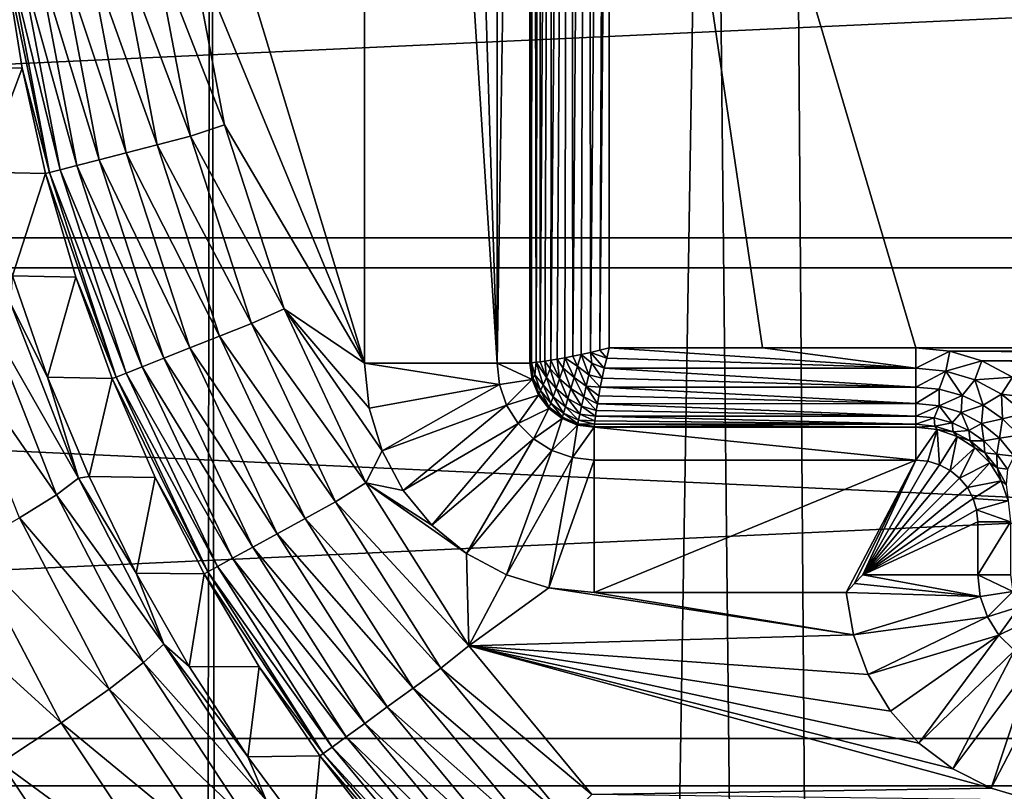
# Model space of a CAD drawing. Header units: metres. Extents: x -22 to 22, y 0 to 204.
# Tile 382 of 497: x -6.38 to -2.67, y 175.71 to 178.63. Entities that reach past the tile are written whole.
import ezdxf

# ---------------------------------------------------------------- set-up
doc = ezdxf.new("R2010")
doc.units = ezdxf.units.M
doc.layers.add('solid_002_SW0002', color=7, linetype='CONTINUOUS')
doc.layers.add('solid_002_SW0002_01', color=7, linetype='CONTINUOUS')

msp = doc.modelspace()

# ---------------------------------------------------------------- linework, layer by layer
at = {"layer": 'solid_002_SW0002'}
for points in [[(-4.830354, 185.222473, 241.49881), (-4.581362, 177.330002, 241.745636), (-5.081343, 185.123947, 241.25)], [(-4.830354, 185.222473, 241.49881), (-4.581362, 185.22905, 241.745636), (-4.581362, 177.330002, 241.745636)], [(-4.45738, 185.22905, 255.952621), (-4.45738, 177.330002, 255.952621), (-4.581362, 177.330002, 241.745636)], [(-4.45738, 185.22905, 255.952621), (-4.581362, 177.330002, 241.745636), (-4.581362, 185.22905, 241.745636)], [(-4.446597, 185.22905, 256.029755), (-4.45738, 177.330002, 255.952621), (-4.45738, 185.22905, 255.952621)], [(-4.45143, 177.330307, 256.009521), (-4.45738, 177.330002, 255.952621), (-4.446597, 185.22905, 256.029755)], [(-4.433088, 177.33284, 256.068298), (-4.45143, 177.330307, 256.009521), (-4.446597, 185.22905, 256.029755)], [(-4.433088, 177.33284, 256.068298), (-4.446597, 185.22905, 256.029755), (-4.416322, 185.22905, 256.101501)], [(-4.418592, 177.334839, 256.097565), (-4.433088, 177.33284, 256.068298), (-4.416322, 185.22905, 256.101501)], [(-4.418592, 177.334839, 256.097565), (-4.416322, 185.22905, 256.101501), (-4.368596, 185.22905, 256.163055)], [(-4.400437, 177.337448, 256.125854), (-4.418592, 177.334839, 256.097565), (-4.368596, 185.22905, 256.163055)], [(-4.378832, 177.340866, 256.152405), (-4.400437, 177.337448, 256.125854), (-4.368596, 185.22905, 256.163055)], [(-4.378832, 177.340866, 256.152405), (-4.368596, 185.22905, 256.163055), (-4.306635, 185.22905, 256.210236)], [(-4.353803, 177.345093, 256.176758), (-4.378832, 177.340866, 256.152405), (-4.306635, 185.22905, 256.210236)], [(-4.325498, 177.350067, 256.198486), (-4.353803, 177.345093, 256.176758), (-4.306635, 185.22905, 256.210236)], [(-4.294635, 177.355881, 256.216766), (-4.325498, 177.350067, 256.198486), (-4.306635, 185.22905, 256.210236)], [(-4.294635, 177.355881, 256.216766), (-4.306635, 185.22905, 256.210236), (-4.234615, 185.22905, 256.239899)], [(-4.263758, 177.362213, 256.230499), (-4.294635, 177.355881, 256.216766), (-4.234615, 185.22905, 256.239899)], [(-4.22801, 177.370148, 256.241577), (-4.263758, 177.362213, 256.230499), (-4.234615, 185.22905, 256.239899)], [(-4.22801, 177.370148, 256.241577), (-4.234615, 185.22905, 256.239899), (-4.157391, 185.22905, 256.25)], [(-4.192963, 177.378571, 256.247894), (-4.22801, 177.370148, 256.241577), (-4.157391, 185.22905, 256.25)], [(-4.192963, 177.378571, 256.247894), (-4.157391, 185.22905, 256.25), (-4.157391, 181.308334, 256.25)], [(-5.081343, 185.123947, 241.25), (-5.081343, 177.330002, 241.25), (-5.78942, 179.660004, 241.25)], [(-4.581362, 177.330002, 241.745636), (-5.081343, 177.330002, 241.25), (-5.081343, 185.123947, 241.25)], [(-6.943197, 182.705444, 261.967773), (-6.086168, 81.221771, 275.260223), (-5.763353, 81.189575, 275.24115)], [(-5.664724, 182.692719, 261.871124), (-6.943197, 182.705444, 261.967773), (-5.763353, 81.189575, 275.24115)], [(-6.943197, 182.705444, 261.967773), (-6.404739, 81.274803, 275.277527), (-6.086168, 81.221771, 275.260223)], [(-5.664724, 182.692719, 261.871124), (-5.763353, 81.189575, 275.24115), (-5.436296, 81.178215, 275.220306)], [(-3.77746, 182.678665, 261.764374), (-5.664724, 182.692719, 261.871124), (-5.436296, 81.178215, 275.220306)], [(-3.77746, 182.678665, 261.764374), (-5.436296, 81.178215, 275.220306), (-2.719687, 81.176041, 275.085602)], [(-3.472393, 182.67691, 261.751129), (-3.77746, 182.678665, 261.764374), (-2.719687, 81.176041, 275.085602)], [(-1.887785, 182.670227, 261.700287), (-3.472393, 182.67691, 261.751129), (-2.719687, 81.176041, 275.085602)], [(-1.887785, 182.670227, 261.700287), (-2.719687, 81.176041, 275.085602), (0, 81.175316, 275.040649)], [(-4.192963, 177.378571, 256.247894), (-4.157391, 181.308334, 256.25), (-4.157391, 177.387604, 256.25)], [(-3.578688, 177.387604, 256.25), (-4.157391, 177.387604, 256.25), (-4.157391, 181.308334, 256.25)], [(-3, 177.387604, 256.25), (-3.578688, 177.387604, 256.25), (-4.157391, 181.308334, 256.25)], [(3, 177.387604, 256.25), (-3, 177.387604, 256.25), (-4.157391, 181.308334, 256.25)], [(3.578688, 177.387604, 256.25), (3, 177.387604, 256.25), (-4.157391, 181.308334, 256.25)], [(4.157391, 177.387604, 256.25), (3.578688, 177.387604, 256.25), (-4.157391, 181.308334, 256.25)], [(4.157391, 181.308334, 256.25), (4.157391, 177.387604, 256.25), (-4.157391, 181.308334, 256.25)], [(20.910084, 179.721817, 0.72), (-20.910084, 179.721817, 0.72), (-20.64257, 177.802536, 0.72)], [(21.333294, 177.689209), (-21.333294, 177.689209), (-21.608246, 179.66391)], [(21.608246, 179.66391), (21.333294, 177.689209), (-21.608246, 179.66391)], [(-5.081343, 177.330002, 241.25), (-5.744425, 178.938019, 241.25), (-5.78942, 179.660004, 241.25)], [(-5.877769, 178.917465, 241.263153), (-5.744425, 178.938019, 241.25), (-5.609721, 178.229935, 241.25)], [(-5.081343, 177.330002, 241.25), (-5.609721, 178.229935, 241.25), (-5.744425, 178.938019, 241.25)], [(-6.126039, 178.886108, 241.365585), (-6.006858, 178.901154, 241.30217), (-5.864384, 178.154282, 241.30217)], [(-6.006858, 178.901154, 241.30217), (-5.877769, 178.917465, 241.263153), (-5.738357, 178.186646, 241.263153)], [(-5.864384, 178.154282, 241.30217), (-6.006858, 178.901154, 241.30217), (-5.738357, 178.186646, 241.263153)], [(-5.738357, 178.186646, 241.263153), (-5.877769, 178.917465, 241.263153), (-5.609721, 178.229935, 241.25)], [(-6.382117, 178.853745, 241.674301), (-6.31727, 178.861938, 241.555222), (-6.167433, 178.076477, 241.555222)], [(-6.31727, 178.861938, 241.555222), (-6.230825, 178.872864, 241.451004), (-6.083039, 178.098145, 241.451004)], [(-6.167433, 178.076477, 241.555222), (-6.31727, 178.861938, 241.555222), (-6.083039, 178.098145, 241.451004)], [(-6.230825, 178.872864, 241.451004), (-6.126039, 178.886108, 241.365585), (-5.980738, 178.124405, 241.365585)], [(-6.083039, 178.098145, 241.451004), (-6.230825, 178.872864, 241.451004), (-5.980738, 178.124405, 241.365585)], [(-5.980738, 178.124405, 241.365585), (-6.126039, 178.886108, 241.365585), (-5.864384, 178.154282, 241.30217)], [(-6.606599, 178.447952, 254.973923), (-6.438144, 178.84668, 241.93779), (-6.37437, 178.444031, 241.93779)], [(-6.270584, 178.049988, 241.803772), (-6.438144, 178.84668, 241.93779), (-6.422926, 178.848602, 241.803772)], [(-6.270584, 178.049988, 241.803772), (-6.37437, 178.444031, 241.93779), (-6.438144, 178.84668, 241.93779)], [(-6.422926, 178.848602, 241.803772), (-6.382117, 178.853745, 241.674301), (-6.230742, 178.060211, 241.674301)], [(-6.270584, 178.049988, 241.803772), (-6.422926, 178.848602, 241.803772), (-6.230742, 178.060211, 241.674301)], [(-6.230742, 178.060211, 241.674301), (-6.382117, 178.853745, 241.674301), (-6.167433, 178.076477, 241.555222)], [(-6.520662, 178.050934, 254.939514), (-6.606599, 178.447952, 254.973923), (-6.37437, 178.444031, 241.93779)], [(-6.520662, 178.050934, 254.939514), (-6.37437, 178.444031, 241.93779), (-6.28544, 178.046173, 241.93779)], [(-6.270584, 178.049988, 241.803772), (-6.28544, 178.046173, 241.93779), (-6.37437, 178.444031, 241.93779)], [(-5.738357, 178.186646, 241.263153), (-5.609721, 178.229935, 241.25), (-5.385032, 177.534775, 241.25)], [(-5.081343, 177.330002, 241.25), (-5.385032, 177.534775, 241.25), (-5.609721, 178.229935, 241.25)], [(-5.980738, 178.124405, 241.365585), (-5.864384, 178.154282, 241.30217), (-5.629425, 177.431152, 241.30217)], [(-5.864384, 178.154282, 241.30217), (-5.738357, 178.186646, 241.263153), (-5.508447, 177.47905, 241.263153)], [(-5.629425, 177.431152, 241.30217), (-5.864384, 178.154282, 241.30217), (-5.508447, 177.47905, 241.263153)], [(-5.508447, 177.47905, 241.263153), (-5.738357, 178.186646, 241.263153), (-5.385032, 177.534775, 241.25)], [(-6.083039, 178.098145, 241.451004), (-5.980738, 178.124405, 241.365585), (-5.741117, 177.386932, 241.365585)], [(-5.741117, 177.386932, 241.365585), (-5.980738, 178.124405, 241.365585), (-5.629425, 177.431152, 241.30217)], [(-6.167433, 178.076477, 241.555222), (-6.083039, 178.098145, 241.451004), (-5.83932, 177.348053, 241.451004)], [(-5.83932, 177.348053, 241.451004), (-6.083039, 178.098145, 241.451004), (-5.741117, 177.386932, 241.365585)], [(-6.410884, 177.659821, 254.90538), (-6.520662, 178.050934, 254.939514), (-6.28544, 178.046173, 241.93779)], [(-6.410884, 177.659821, 254.90538), (-6.28544, 178.046173, 241.93779), (-6.171704, 177.654694, 241.93779)], [(-6.01935, 177.276764, 241.803772), (-6.28544, 178.046173, 241.93779), (-6.270584, 178.049988, 241.803772)], [(-6.01935, 177.276764, 241.803772), (-6.171704, 177.654694, 241.93779), (-6.28544, 178.046173, 241.93779)], [(-6.270584, 178.049988, 241.803772), (-6.230742, 178.060211, 241.674301), (-5.981105, 177.291916, 241.674301)], [(-6.01935, 177.276764, 241.803772), (-6.270584, 178.049988, 241.803772), (-5.981105, 177.291916, 241.674301)], [(-6.230742, 178.060211, 241.674301), (-6.167433, 178.076477, 241.555222), (-5.920332, 177.315979, 241.555222)], [(-5.981105, 177.291916, 241.674301), (-6.230742, 178.060211, 241.674301), (-5.920332, 177.315979, 241.555222)], [(-5.920332, 177.315979, 241.555222), (-6.167433, 178.076477, 241.555222), (-5.83932, 177.348053, 241.451004)], [(20.64257, 177.802536, 0.72), (-20.64257, 177.802536, 0.72), (-20.197836, 175.91188, 0.72)], [(20.874525, 175.732819), (-20.874525, 175.732819), (-21.333294, 177.689209)], [(21.333294, 177.689209), (20.874525, 175.732819), (-21.333294, 177.689209)], [(-6.417046, 177.552399, 255.329208), (-6.410884, 177.659821, 254.90538), (-6.277683, 177.276093, 254.871872)], [(-6.277683, 177.276093, 254.871872), (-6.410884, 177.659821, 254.90538), (-6.171704, 177.654694, 241.93779)], [(-6.277683, 177.276093, 254.871872), (-6.171704, 177.654694, 241.93779), (-6.033611, 177.271118, 241.93779)], [(-6.01935, 177.276764, 241.803772), (-6.033611, 177.271118, 241.93779), (-6.171704, 177.654694, 241.93779)], [(-6.417046, 177.552399, 255.329208), (-6.16138, 176.895203, 255.272125), (-6.506366, 177.497726, 255.754288)], [(-6.417046, 177.552399, 255.329208), (-6.277683, 177.276093, 254.871872), (-6.16138, 176.895203, 255.272125)], [(-5.508447, 177.47905, 241.263153), (-5.385032, 177.534775, 241.25), (-5.076428, 176.877014, 241.25)], [(-5.015457, 176.998901, 241.25), (-5.076428, 176.877014, 241.25), (-5.385032, 177.534775, 241.25)], [(-5.064294, 177.159607, 241.25), (-5.015457, 176.998901, 241.25), (-5.385032, 177.534775, 241.25)], [(-5.081343, 177.330002, 241.25), (-5.064294, 177.159607, 241.25), (-5.385032, 177.534775, 241.25)], [(-6.506366, 177.497726, 255.754288), (-6.244882, 176.832352, 255.69725), (-6.653922, 177.425247, 256.160034)], [(-6.16138, 176.895203, 255.272125), (-6.244882, 176.832352, 255.69725), (-6.506366, 177.497726, 255.754288)], [(-5.629425, 177.431152, 241.30217), (-5.508447, 177.47905, 241.263153), (-5.191666, 176.805862, 241.263153)], [(-5.191666, 176.805862, 241.263153), (-5.508447, 177.47905, 241.263153), (-5.076428, 176.877014, 241.25)], [(-6.244882, 176.832352, 255.69725), (-6.384427, 176.745682, 256.103058), (-6.653922, 177.425247, 256.160034)], [(-5.741117, 177.386932, 241.365585), (-5.629425, 177.431152, 241.30217), (-5.305686, 176.743179, 241.30217)], [(-5.305686, 176.743179, 241.30217), (-5.629425, 177.431152, 241.30217), (-5.191666, 176.805862, 241.263153)], [(-5.83932, 177.348053, 241.451004), (-5.741117, 177.386932, 241.365585), (-5.410956, 176.685303, 241.365585)], [(-5.410956, 176.685303, 241.365585), (-5.741117, 177.386932, 241.365585), (-5.305686, 176.743179, 241.30217)], [(-4.167295, 177.348618, 256.247467), (-4.22801, 177.370148, 256.241577), (-4.192963, 177.378571, 256.247894)], [(-4.167295, 177.348618, 256.247467), (-4.192963, 177.378571, 256.247894), (-4.157391, 177.387604, 256.25)], [(-4.167295, 177.348618, 256.247467), (-4.157391, 177.387604, 256.25), (-3, 177.310684, 256.23996)], [(-3, 177.310684, 256.23996), (-4.157391, 177.387604, 256.25), (-3.578688, 177.387604, 256.25)], [(-3, 177.310684, 256.23996), (-3.578688, 177.387604, 256.25), (-3, 177.387604, 256.25)], [(2.872485, 177.375244, 256.25), (-2.872484, 177.375244, 256.25), (-3, 177.387604, 256.25)], [(-3, 177.310684, 256.23996), (-3, 177.387604, 256.25), (-2.872484, 177.375244, 256.25)], [(3, 177.387604, 256.25), (2.872485, 177.375244, 256.25), (-3, 177.387604, 256.25)], [(-2.886714, 177.29953, 256.23996), (-3, 177.310684, 256.23996), (-2.872484, 177.375244, 256.25)], [(-2.886714, 177.29953, 256.23996), (-2.872484, 177.375244, 256.25), (-2.750645, 177.338272, 256.25)], [(2.750646, 177.338272, 256.25), (-2.750645, 177.338272, 256.25), (-2.872484, 177.375244, 256.25)], [(2.872485, 177.375244, 256.25), (2.750646, 177.338272, 256.25), (-2.872484, 177.375244, 256.25)], [(-5.920332, 177.315979, 241.555222), (-5.83932, 177.348053, 241.451004), (-5.50351, 176.634415, 241.451004)], [(-5.50351, 176.634415, 241.451004), (-5.83932, 177.348053, 241.451004), (-5.410956, 176.685303, 241.365585)], [(-4.433088, 177.33284, 256.068298), (-4.418592, 177.334839, 256.097565), (-4.395057, 177.27533, 256.119812)], [(-4.395057, 177.27533, 256.119812), (-4.418592, 177.334839, 256.097565), (-4.400437, 177.337448, 256.125854)], [(-4.380833, 177.30777, 256.146973), (-4.400437, 177.337448, 256.125854), (-4.378832, 177.340866, 256.152405)], [(-4.395057, 177.27533, 256.119812), (-4.400437, 177.337448, 256.125854), (-4.380833, 177.30777, 256.146973)], [(-4.380833, 177.30777, 256.146973), (-4.378832, 177.340866, 256.152405), (-4.345451, 177.270706, 256.169159)], [(-4.345451, 177.270706, 256.169159), (-4.378832, 177.340866, 256.152405), (-4.353803, 177.345093, 256.176758)], [(-4.331052, 177.310501, 256.191101), (-4.353803, 177.345093, 256.176758), (-4.325498, 177.350067, 256.198486)], [(-4.345451, 177.270706, 256.169159), (-4.353803, 177.345093, 256.176758), (-4.331052, 177.310501, 256.191101)], [(-4.331052, 177.310501, 256.191101), (-4.325498, 177.350067, 256.198486), (-4.290733, 177.275345, 256.204559)], [(-4.277694, 177.318649, 256.221405), (-4.325498, 177.350067, 256.198486), (-4.294635, 177.355881, 256.216766)], [(-4.290733, 177.275345, 256.204559), (-4.325498, 177.350067, 256.198486), (-4.277694, 177.318649, 256.221405)], [(-4.277694, 177.318649, 256.221405), (-4.294635, 177.355881, 256.216766), (-4.263758, 177.362213, 256.230499)], [(-4.277694, 177.318649, 256.221405), (-4.263758, 177.362213, 256.230499), (-4.234423, 177.285507, 256.226593)], [(-4.22294, 177.330032, 256.239563), (-4.263758, 177.362213, 256.230499), (-4.22801, 177.370148, 256.241577)], [(-4.234423, 177.285507, 256.226593), (-4.263758, 177.362213, 256.230499), (-4.22294, 177.330032, 256.239563)], [(-4.176407, 177.310303, 256.239868), (-4.22801, 177.370148, 256.241577), (-4.167295, 177.348618, 256.247467)], [(-4.22294, 177.330032, 256.239563), (-4.22801, 177.370148, 256.241577), (-4.176407, 177.310303, 256.239868)], [(-4.176407, 177.310303, 256.239868), (-4.167295, 177.348618, 256.247467), (-3, 177.310684, 256.23996)], [(-2.777781, 177.266479, 256.23996), (-2.886714, 177.29953, 256.23996), (-2.750645, 177.338272, 256.25)], [(-2.777781, 177.266479, 256.23996), (-2.750645, 177.338272, 256.25), (-2.635, 177.276947, 256.25)], [(2.635001, 177.276947, 256.25), (-2.635, 177.276947, 256.25), (-2.750645, 177.338272, 256.25)], [(2.750646, 177.338272, 256.25), (2.635001, 177.276947, 256.25), (-2.750645, 177.338272, 256.25)], [(-5.981105, 177.291916, 241.674301), (-5.920332, 177.315979, 241.555222), (-5.579865, 176.592438, 241.555222)], [(-5.579865, 176.592438, 241.555222), (-5.920332, 177.315979, 241.555222), (-5.50351, 176.634415, 241.451004)], [(-4.572177, 177.248474, 241.745636), (-5.064294, 177.159607, 241.25), (-5.081343, 177.330002, 241.25)], [(-4.572177, 177.248474, 241.745636), (-5.081343, 177.330002, 241.25), (-4.581362, 177.330002, 241.745636)], [(-4.449173, 177.267456, 255.952621), (-4.572177, 177.248474, 241.745636), (-4.581362, 177.330002, 241.745636)], [(-4.45738, 177.330002, 255.952621), (-4.449173, 177.267456, 255.952621), (-4.581362, 177.330002, 241.745636)], [(-4.446423, 177.272095, 255.997223), (-4.45738, 177.330002, 255.952621), (-4.45143, 177.330307, 256.009521)], [(-4.446423, 177.272095, 255.997223), (-4.449173, 177.267456, 255.952621), (-4.45738, 177.330002, 255.952621)], [(-4.439004, 177.285416, 256.039764), (-4.45143, 177.330307, 256.009521), (-4.433088, 177.33284, 256.068298)], [(-4.446423, 177.272095, 255.997223), (-4.45143, 177.330307, 256.009521), (-4.439004, 177.285416, 256.039764)], [(-4.439004, 177.285416, 256.039764), (-4.433088, 177.33284, 256.068298), (-4.407255, 177.247559, 256.085022)], [(-4.433088, 177.33284, 256.068298), (-4.395057, 177.27533, 256.119812), (-4.407255, 177.247559, 256.085022)], [(-4.395057, 177.27533, 256.119812), (-4.380833, 177.30777, 256.146973), (-4.358693, 177.234024, 256.13855)], [(-4.380833, 177.30777, 256.146973), (-4.345451, 177.270706, 256.169159), (-4.358693, 177.234024, 256.13855)], [(-4.345451, 177.270706, 256.169159), (-4.331052, 177.310501, 256.191101), (-4.302896, 177.234039, 256.179443)], [(-4.331052, 177.310501, 256.191101), (-4.290733, 177.275345, 256.204559), (-4.302896, 177.234039, 256.179443)], [(-4.290733, 177.275345, 256.204559), (-4.277694, 177.318649, 256.221405), (-4.244855, 177.242523, 256.206146)], [(-4.277694, 177.318649, 256.221405), (-4.234423, 177.285507, 256.226593), (-4.244855, 177.242523, 256.206146)], [(-4.234423, 177.285507, 256.226593), (-4.22294, 177.330032, 256.239563), (-4.184485, 177.2733, 256.227356)], [(-4.22294, 177.330032, 256.239563), (-4.176407, 177.310303, 256.239868), (-4.184485, 177.2733, 256.227356)], [(-4.184485, 177.2733, 256.227356), (-4.176407, 177.310303, 256.239868), (-3, 177.238571, 256.210358)], [(-4.176407, 177.310303, 256.239868), (-3, 177.310684, 256.23996), (-3, 177.238571, 256.210358)], [(-3, 177.238571, 256.210358), (-3, 177.310684, 256.23996), (-2.886714, 177.29953, 256.23996)], [(-2.911688, 177.230835, 256.210358), (-3, 177.238571, 256.210358), (-2.886714, 177.29953, 256.23996)], [(-2.826059, 177.207901, 256.210358), (-2.911688, 177.230835, 256.210358), (-2.886714, 177.29953, 256.23996)], [(-2.826059, 177.207901, 256.210358), (-2.886714, 177.29953, 256.23996), (-2.777781, 177.266479, 256.23996)], [(-6.121556, 176.901154, 254.839294), (-6.277683, 177.276093, 254.871872), (-6.033611, 177.271118, 241.93779)], [(-6.16138, 176.895203, 255.272125), (-6.277683, 177.276093, 254.871872), (-6.121556, 176.901154, 254.839294)], [(-6.121556, 176.901154, 254.839294), (-6.033611, 177.271118, 241.93779), (-5.871706, 176.896988, 241.93779)], [(-5.673188, 176.541138, 241.803772), (-6.033611, 177.271118, 241.93779), (-6.01935, 177.276764, 241.803772)], [(-5.673188, 176.541138, 241.803772), (-5.871706, 176.896988, 241.93779), (-6.033611, 177.271118, 241.93779)], [(-6.01935, 177.276764, 241.803772), (-5.981105, 177.291916, 241.674301), (-5.637143, 176.560959, 241.674301)], [(-5.673188, 176.541138, 241.803772), (-6.01935, 177.276764, 241.803772), (-5.637143, 176.560959, 241.674301)], [(-5.637143, 176.560959, 241.674301), (-5.981105, 177.291916, 241.674301), (-5.579865, 176.592438, 241.555222)], [(-4.449173, 177.267456, 255.952621), (-4.545081, 177.171036, 241.745636), (-4.572177, 177.248474, 241.745636)], [(-4.449173, 177.267456, 255.952621), (-4.42495, 177.208878, 255.952621), (-4.545081, 177.171036, 241.745636)], [(-4.446423, 177.272095, 255.997223), (-4.422749, 177.21344, 255.998993), (-4.449173, 177.267456, 255.952621)], [(-4.422749, 177.21344, 255.998993), (-4.42495, 177.208878, 255.952621), (-4.449173, 177.267456, 255.952621)], [(-4.446423, 177.272095, 255.997223), (-4.439004, 177.285416, 256.039764), (-4.416757, 177.226456, 256.044037)], [(-4.446423, 177.272095, 255.997223), (-4.416757, 177.226456, 256.044037), (-4.422749, 177.21344, 255.998993)], [(-4.439004, 177.285416, 256.039764), (-4.407255, 177.247559, 256.085022), (-4.416757, 177.226456, 256.044037)], [(-4.407255, 177.247559, 256.085022), (-4.395057, 177.27533, 256.119812), (-4.370044, 177.202606, 256.09967)], [(-4.395057, 177.27533, 256.119812), (-4.358693, 177.234024, 256.13855), (-4.370044, 177.202606, 256.09967)], [(-4.358693, 177.234024, 256.13855), (-4.345451, 177.270706, 256.169159), (-4.313857, 177.196457, 256.145996)], [(-4.345451, 177.270706, 256.169159), (-4.302896, 177.234039, 256.179443), (-4.313857, 177.196457, 256.145996)], [(-4.302896, 177.234039, 256.179443), (-4.290733, 177.275345, 256.204559), (-4.254186, 177.202469, 256.178223)], [(-4.290733, 177.275345, 256.204559), (-4.244855, 177.242523, 256.206146), (-4.254186, 177.202469, 256.178223)], [(-4.244855, 177.242523, 256.206146), (-4.234423, 177.285507, 256.226593), (-4.191493, 177.238235, 256.210175)], [(-4.234423, 177.285507, 256.226593), (-4.184485, 177.2733, 256.227356), (-4.191493, 177.238235, 256.210175)], [(-4.191493, 177.238235, 256.210175), (-4.184485, 177.2733, 256.227356), (-3, 177.238571, 256.210358)], [(-2.745716, 177.170441, 256.210358), (-2.826059, 177.207901, 256.210358), (-2.777781, 177.266479, 256.23996)], [(-2.677388, 177.21283, 256.23996), (-2.777781, 177.266479, 256.23996), (-2.635, 177.276947, 256.25)], [(-2.745716, 177.170441, 256.210358), (-2.777781, 177.266479, 256.23996), (-2.677388, 177.21283, 256.23996)], [(-2.677388, 177.21283, 256.23996), (-2.635, 177.276947, 256.25), (-2.53507, 177.194931, 256.25)], [(-4.572177, 177.248474, 241.745636), (-5.015457, 176.998901, 241.25), (-5.064294, 177.159607, 241.25)], [(-4.545081, 177.171036, 241.745636), (-5.015457, 176.998901, 241.25), (-4.572177, 177.248474, 241.745636)], [(-4.422749, 177.21344, 255.998993), (-4.416757, 177.226456, 256.044037), (-4.384373, 177.163788, 256.003967)], [(-4.416757, 177.226456, 256.044037), (-4.407255, 177.247559, 256.085022), (-4.378839, 177.178635, 256.054016)], [(-4.416757, 177.226456, 256.044037), (-4.378839, 177.178635, 256.054016), (-4.384373, 177.163788, 256.003967)], [(-4.407255, 177.247559, 256.085022), (-4.370044, 177.202606, 256.09967), (-4.378839, 177.178635, 256.054016)], [(-4.370044, 177.202606, 256.09967), (-4.358693, 177.234024, 256.13855), (-4.323112, 177.164566, 256.104767)], [(-4.358693, 177.234024, 256.13855), (-4.313857, 177.196457, 256.145996), (-4.323112, 177.164566, 256.104767)], [(-4.313857, 177.196457, 256.145996), (-4.302896, 177.234039, 256.179443), (-4.262248, 177.166794, 256.143036)], [(-4.302896, 177.234039, 256.179443), (-4.254186, 177.202469, 256.178223), (-4.262248, 177.166794, 256.143036)], [(-4.254186, 177.202469, 256.178223), (-4.244855, 177.242523, 256.206146), (-4.202518, 177.17627, 256.162933)], [(-4.244855, 177.242523, 256.206146), (-4.191493, 177.238235, 256.210175), (-4.197466, 177.205704, 256.188568)], [(-4.244855, 177.242523, 256.206146), (-4.197466, 177.205704, 256.188568), (-4.202518, 177.17627, 256.162933)], [(-4.197466, 177.205704, 256.188568), (-4.191493, 177.238235, 256.210175), (-3, 177.176514, 256.163177)], [(-4.191493, 177.238235, 256.210175), (-3, 177.238571, 256.210358), (-3, 177.176514, 256.163177)], [(-3, 177.176514, 256.163177), (-3, 177.238571, 256.210358), (-2.911688, 177.230835, 256.210358)], [(-2.912889, 177.167938, 256.163177), (-3, 177.176514, 256.163177), (-2.911688, 177.230835, 256.210358)], [(-2.912889, 177.167938, 256.163177), (-2.911688, 177.230835, 256.210358), (-2.826059, 177.207901, 256.210358)], [(-4.42495, 177.208878, 255.952621), (-4.501433, 177.101578, 241.745636), (-4.545081, 177.171036, 241.745636)], [(-4.42495, 177.208878, 255.952621), (-4.386368, 177.158585, 255.952621), (-4.501433, 177.101578, 241.745636)], [(-4.422749, 177.21344, 255.998993), (-4.386368, 177.158585, 255.952621), (-4.42495, 177.208878, 255.952621)], [(-4.422749, 177.21344, 255.998993), (-4.384373, 177.163788, 256.003967), (-4.386368, 177.158585, 255.952621)], [(-4.378839, 177.178635, 256.054016), (-4.370044, 177.202606, 256.09967), (-4.330153, 177.14035, 256.057159)], [(-4.370044, 177.202606, 256.09967), (-4.323112, 177.164566, 256.104767), (-4.330153, 177.14035, 256.057159)], [(-4.323112, 177.164566, 256.104767), (-4.313857, 177.196457, 256.145996), (-4.268801, 177.137039, 256.101349)], [(-4.313857, 177.196457, 256.145996), (-4.262248, 177.166794, 256.143036), (-4.268801, 177.137039, 256.101349)], [(-4.262248, 177.166794, 256.143036), (-4.254186, 177.202469, 256.178223), (-4.206634, 177.150436, 256.133728)], [(-4.254186, 177.202469, 256.178223), (-4.202518, 177.17627, 256.162933), (-4.206634, 177.150436, 256.133728)], [(-4.202518, 177.17627, 256.162933), (-4.197466, 177.205704, 256.188568), (-3, 177.176514, 256.163177)], [(-2.829126, 177.142532, 256.163177), (-2.912889, 177.167938, 256.163177), (-2.826059, 177.207901, 256.210358)], [(-2.829126, 177.142532, 256.163177), (-2.826059, 177.207901, 256.210358), (-2.745716, 177.170441, 256.210358)], [(-2.673099, 177.119583, 256.210358), (-2.745716, 177.170441, 256.210358), (-2.677388, 177.21283, 256.23996)], [(-2.589393, 177.14061, 256.23996), (-2.677388, 177.21283, 256.23996), (-2.53507, 177.194931, 256.25)], [(-2.673099, 177.119583, 256.210358), (-2.677388, 177.21283, 256.23996), (-2.589393, 177.14061, 256.23996)], [(-4.545081, 177.171036, 241.745636), (-4.935103, 176.848404, 241.25), (-5.015457, 176.998901, 241.25)], [(-4.501433, 177.101578, 241.745636), (-4.935103, 176.848404, 241.25), (-4.545081, 177.171036, 241.745636)], [(-4.386368, 177.158585, 255.952621), (-4.443423, 177.043564, 241.745636), (-4.501433, 177.101578, 241.745636)], [(-4.386368, 177.158585, 255.952621), (-4.336064, 177.120026, 255.952606), (-4.443423, 177.043564, 241.745636)], [(-4.384373, 177.163788, 256.003967), (-4.336064, 177.120026, 255.952606), (-4.386368, 177.158585, 255.952621)], [(-4.384373, 177.163788, 256.003967), (-4.378839, 177.178635, 256.054016), (-4.334526, 177.125305, 256.005493)], [(-4.384373, 177.163788, 256.003967), (-4.334526, 177.125305, 256.005493), (-4.336064, 177.120026, 255.952606)], [(-4.378839, 177.178635, 256.054016), (-4.330153, 177.14035, 256.057159), (-4.334526, 177.125305, 256.005493)], [(-4.330153, 177.14035, 256.057159), (-4.323112, 177.164566, 256.104767), (-4.273607, 177.114639, 256.054443)], [(-4.323112, 177.164566, 256.104767), (-4.268801, 177.137039, 256.101349), (-4.273607, 177.114639, 256.054443)], [(-4.268801, 177.137039, 256.101349), (-4.262248, 177.166794, 256.143036), (-4.209827, 177.128632, 256.10144)], [(-4.262248, 177.166794, 256.143036), (-4.206634, 177.150436, 256.133728), (-4.209827, 177.128632, 256.10144)], [(-4.209827, 177.128632, 256.10144), (-4.206634, 177.150436, 256.133728), (-3, 177.128723, 256.101563)], [(-4.206634, 177.150436, 256.133728), (-4.202518, 177.17627, 256.162933), (-3, 177.128723, 256.101563)], [(-4.202518, 177.17627, 256.162933), (-3, 177.176514, 256.163177), (-3, 177.128723, 256.101563)], [(-3, 177.128723, 256.101563), (-3, 177.176514, 256.163177), (-2.912889, 177.167938, 256.163177)], [(-2.930763, 177.122665, 256.101563), (-3, 177.128723, 256.101563), (-2.912889, 177.167938, 256.163177)], [(-2.863631, 177.104675, 256.101563), (-2.930763, 177.122665, 256.101563), (-2.912889, 177.167938, 256.163177)], [(-2.863631, 177.104675, 256.101563), (-2.912889, 177.167938, 256.163177), (-2.829126, 177.142532, 256.163177)], [(-2.751929, 177.101257, 256.163177), (-2.829126, 177.142532, 256.163177), (-2.745716, 177.170441, 256.210358)], [(-2.751929, 177.101257, 256.163177), (-2.745716, 177.170441, 256.210358), (-2.673099, 177.119583, 256.210358)], [(-4.336064, 177.120026, 255.952606), (-4.373959, 176.999924, 241.745636), (-4.443423, 177.043564, 241.745636)], [(-4.336064, 177.120026, 255.952606), (-4.277481, 177.09581, 255.952606), (-4.373959, 176.999924, 241.745636)], [(-4.334526, 177.125305, 256.005493), (-4.277481, 177.09581, 255.952606), (-4.336064, 177.120026, 255.952606)], [(-4.334526, 177.125305, 256.005493), (-4.330153, 177.14035, 256.057159), (-4.276502, 177.100754, 256.004089)], [(-4.334526, 177.125305, 256.005493), (-4.276502, 177.100754, 256.004089), (-4.277481, 177.09581, 255.952606)], [(-4.330153, 177.14035, 256.057159), (-4.273607, 177.114639, 256.054443), (-4.276502, 177.100754, 256.004089)], [(-4.276502, 177.100754, 256.004089), (-4.273607, 177.114639, 256.054443), (-4.213939, 177.098404, 256.029724)], [(-4.273607, 177.114639, 256.054443), (-4.268801, 177.137039, 256.101349), (-4.212246, 177.111176, 256.066559)], [(-4.273607, 177.114639, 256.054443), (-4.212246, 177.111176, 256.066559), (-4.213939, 177.098404, 256.029724)], [(-4.268801, 177.137039, 256.101349), (-4.209827, 177.128632, 256.10144), (-4.212246, 177.111176, 256.066559)], [(-4.213939, 177.098404, 256.029724), (-4.212246, 177.111176, 256.066559), (-3, 177.098404, 256.029755)], [(-4.212246, 177.111176, 256.066559), (-4.209827, 177.128632, 256.10144), (-3, 177.098404, 256.029755)], [(-4.209827, 177.128632, 256.10144), (-3, 177.128723, 256.101563), (-3, 177.098404, 256.029755)], [(-3, 177.098404, 256.029755), (-3, 177.128723, 256.101563), (-2.930763, 177.122665, 256.101563)], [(-2.928128, 177.091324, 256.029755), (-3, 177.098404, 256.029755), (-2.930763, 177.122665, 256.101563)], [(-2.928128, 177.091324, 256.029755), (-2.930763, 177.122665, 256.101563), (-2.863631, 177.104675, 256.101563)], [(-2.800641, 177.075302, 256.101563), (-2.863631, 177.104675, 256.101563), (-2.829126, 177.142532, 256.163177)], [(-2.800641, 177.075302, 256.101563), (-2.829126, 177.142532, 256.163177), (-2.751929, 177.101257, 256.163177)], [(-2.684266, 177.045731, 256.163177), (-2.751929, 177.101257, 256.163177), (-2.673099, 177.119583, 256.210358)], [(-2.684266, 177.045731, 256.163177), (-2.673099, 177.119583, 256.210358), (-2.610414, 177.0569, 256.210358)], [(-2.610414, 177.0569, 256.210358), (-2.673099, 177.119583, 256.210358), (-2.589393, 177.14061, 256.23996)], [(-4.501433, 177.101578, 241.745636), (-4.827458, 176.717545, 241.25), (-4.935103, 176.848404, 241.25)], [(-4.443423, 177.043564, 241.745636), (-4.827458, 176.717545, 241.25), (-4.501433, 177.101578, 241.745636)], [(-4.277481, 177.09581, 255.952606), (-4.296523, 176.972824, 241.745636), (-4.373959, 176.999924, 241.745636)], [(-4.277481, 177.09581, 255.952606), (-4.215, 177.087616, 255.952621), (-4.296523, 176.972824, 241.745636)], [(-4.296523, 176.972824, 241.745636), (-4.215, 177.087616, 255.952621), (-4.215, 176.963638, 241.745636)], [(-4.276502, 177.100754, 256.004089), (-4.215, 177.087616, 255.952621), (-4.277481, 177.09581, 255.952606)], [(-4.276502, 177.100754, 256.004089), (-4.214857, 177.0905, 255.991531), (-4.215, 177.087616, 255.952621)], [(-4.276502, 177.100754, 256.004089), (-4.213939, 177.098404, 256.029724), (-4.214857, 177.0905, 255.991531)], [(-4.214857, 177.0905, 255.991531), (-3, 177.087616, 255.952621), (-4.215, 177.087616, 255.952621)], [(-4.215, 177.087616, 255.952621), (-3, 177.087616, 255.952621), (-3, 176.963638, 241.745636)], [(-4.215, 177.087616, 255.952621), (-3, 176.963638, 241.745636), (-4.215, 176.963638, 241.745636)], [(-4.214857, 177.0905, 255.991531), (-4.213939, 177.098404, 256.029724), (-3, 177.087616, 255.952621)], [(-4.213939, 177.098404, 256.029724), (-3, 177.098404, 256.029755), (-3, 177.087616, 255.952621)], [(-2.928128, 177.091324, 256.029755), (-3, 177.087616, 255.952621), (-3, 177.098404, 256.029755)], [(-2.928128, 177.091324, 256.029755), (-2.920422, 177.078659, 255.952621), (-3, 177.087616, 255.952621)], [(-3, 176.963638, 241.745636), (-3, 177.087616, 255.952621), (-2.920422, 177.078659, 255.952621)], [(-2.955005, 176.959259, 241.741287), (-3, 176.963638, 241.745636), (-2.920422, 177.078659, 255.952621)], [(-2.911322, 176.945923, 241.728073), (-2.955005, 176.959259, 241.741287), (-2.920422, 177.078659, 255.952621)], [(-2.859018, 177.070358, 256.029755), (-2.928128, 177.091324, 256.029755), (-2.863631, 177.104675, 256.101563)], [(-2.859018, 177.070358, 256.029755), (-2.920422, 177.078659, 255.952621), (-2.928128, 177.091324, 256.029755)], [(-2.911322, 176.945923, 241.728073), (-2.920422, 177.078659, 255.952621), (-2.844834, 177.0522, 255.952621)], [(-2.859018, 177.070358, 256.029755), (-2.844834, 177.0522, 255.952621), (-2.920422, 177.078659, 255.952621)], [(-2.859018, 177.070358, 256.029755), (-2.863631, 177.104675, 256.101563), (-2.800641, 177.075302, 256.101563)], [(-2.795326, 177.036316, 256.029755), (-2.859018, 177.070358, 256.029755), (-2.800641, 177.075302, 256.101563)], [(-2.743709, 177.035431, 256.101563), (-2.800641, 177.075302, 256.101563), (-2.751929, 177.101257, 256.163177)], [(-2.795326, 177.036316, 256.029755), (-2.800641, 177.075302, 256.101563), (-2.743709, 177.035431, 256.101563)], [(-2.743709, 177.035431, 256.101563), (-2.751929, 177.101257, 256.163177), (-2.684266, 177.045731, 256.163177)], [(-4.443423, 177.043564, 241.745636), (-4.696599, 176.609894, 241.25), (-4.827458, 176.717545, 241.25)], [(-4.373959, 176.999924, 241.745636), (-4.696599, 176.609894, 241.25), (-4.443423, 177.043564, 241.745636)], [(-2.870781, 176.92424, 241.706573), (-2.911322, 176.945923, 241.728073), (-2.844834, 177.0522, 255.952621)], [(-2.870781, 176.92424, 241.706573), (-2.844834, 177.0522, 255.952621), (-2.777027, 177.009598, 255.952621)], [(-2.795326, 177.036316, 256.029755), (-2.844834, 177.0522, 255.952621), (-2.859018, 177.070358, 256.029755)], [(-2.795326, 177.036316, 256.029755), (-2.777027, 177.009598, 255.952621), (-2.844834, 177.0522, 255.952621)], [(-2.7395, 176.990494, 256.029755), (-2.777027, 177.009598, 255.952621), (-2.795326, 177.036316, 256.029755)], [(-2.7395, 176.990494, 256.029755), (-2.795326, 177.036316, 256.029755), (-2.743709, 177.035431, 256.101563)], [(-2.694565, 176.986298, 256.101563), (-2.743709, 177.035431, 256.101563), (-2.684266, 177.045731, 256.163177)], [(-2.694565, 176.986298, 256.101563), (-2.684266, 177.045731, 256.163177), (-2.628736, 176.978073, 256.163177)], [(-2.628736, 176.978073, 256.163177), (-2.684266, 177.045731, 256.163177), (-2.610414, 177.0569, 256.210358)], [(-5.015457, 176.998901, 241.25), (-4.935103, 176.848404, 241.25), (-5.076428, 176.877014, 241.25)], [(-4.373959, 176.999924, 241.745636), (-4.546102, 176.529541, 241.25), (-4.696599, 176.609894, 241.25)], [(-4.296523, 176.972824, 241.745636), (-4.546102, 176.529541, 241.25), (-4.373959, 176.999924, 241.745636)], [(-2.835214, 176.894791, 241.677383), (-2.870781, 176.92424, 241.706573), (-2.777027, 177.009598, 255.952621)], [(-2.835214, 176.894791, 241.677383), (-2.777027, 177.009598, 255.952621), (-2.720401, 176.952972, 255.952621)], [(-2.7395, 176.990494, 256.029755), (-2.720401, 176.952972, 255.952621), (-2.777027, 177.009598, 255.952621)], [(-2.7395, 176.990494, 256.029755), (-2.743709, 177.035431, 256.101563), (-2.694565, 176.986298, 256.101563)], [(-4.296523, 176.972824, 241.745636), (-4.385392, 176.480713, 241.25), (-4.546102, 176.529541, 241.25)], [(-4.296523, 176.972824, 241.745636), (-4.215, 176.963638, 241.745636), (-4.385392, 176.480713, 241.25)], [(-4.215, 176.963638, 241.745636), (-4.215, 176.463654, 241.25), (-4.385392, 176.480713, 241.25)], [(-3, 176.963638, 241.745636), (-3.263799, 176.463654, 241.25), (-4.215, 176.463654, 241.25)], [(-4.215, 176.963638, 241.745636), (-3, 176.963638, 241.745636), (-4.215, 176.463654, 241.25)], [(-3.232037, 176.497314, 241.283371), (-3.263799, 176.463654, 241.25), (-3, 176.963638, 241.745636)], [(-3.2, 176.529999, 241.315765), (-3.232037, 176.497314, 241.283371), (-3, 176.963638, 241.745636)], [(-3.2, 176.529999, 241.315765), (-3, 176.963638, 241.745636), (-2.955005, 176.959259, 241.741287)], [(-2.693684, 176.934677, 256.029755), (-2.720401, 176.952972, 255.952621), (-2.7395, 176.990494, 256.029755)], [(-2.693684, 176.934677, 256.029755), (-2.7395, 176.990494, 256.029755), (-2.694565, 176.986298, 256.101563)], [(-2.6547, 176.929352, 256.101563), (-2.694565, 176.986298, 256.101563), (-2.628736, 176.978073, 256.163177)], [(-2.693684, 176.934677, 256.029755), (-2.694565, 176.986298, 256.101563), (-2.6547, 176.929352, 256.101563)], [(-3.2, 176.529999, 241.315765), (-2.955005, 176.959259, 241.741287), (-2.911322, 176.945923, 241.728073)], [(-3.2, 176.529999, 241.315765), (-2.911322, 176.945923, 241.728073), (-2.870781, 176.92424, 241.706573)], [(-2.805764, 176.859222, 241.706573), (-2.835214, 176.894791, 241.677383), (-2.720401, 176.952972, 255.952621)], [(-2.805764, 176.859222, 241.706573), (-2.720401, 176.952972, 255.952621), (-2.677795, 176.885162, 255.952621)], [(-2.693684, 176.934677, 256.029755), (-2.677795, 176.885162, 255.952621), (-2.720401, 176.952972, 255.952621)], [(-2.65964, 176.870987, 256.029755), (-2.677795, 176.885162, 255.952621), (-2.693684, 176.934677, 256.029755)], [(-2.65964, 176.870987, 256.029755), (-2.693684, 176.934677, 256.029755), (-2.6547, 176.929352, 256.101563)], [(-6.16138, 176.895203, 255.272125), (-5.838718, 176.268326, 255.217575), (-6.244882, 176.832352, 255.69725)], [(-6.16138, 176.895203, 255.272125), (-6.121556, 176.901154, 254.839294), (-5.943062, 176.536346, 254.807404)], [(-6.16138, 176.895203, 255.272125), (-5.943062, 176.536346, 254.807404), (-5.838718, 176.268326, 255.217575)], [(-5.943062, 176.536346, 254.807404), (-6.121556, 176.901154, 254.839294), (-5.871706, 176.896988, 241.93779)], [(-5.943062, 176.536346, 254.807404), (-5.871706, 176.896988, 241.93779), (-5.686629, 176.533752, 241.93779)], [(-5.673188, 176.541138, 241.803772), (-5.686629, 176.533752, 241.93779), (-5.871706, 176.896988, 241.93779)], [(-3.2, 176.529999, 241.315765), (-2.870781, 176.92424, 241.706573), (-2.835214, 176.894791, 241.677383)], [(-3.2, 176.529999, 241.315765), (-2.835214, 176.894791, 241.677383), (-2.805764, 176.859222, 241.706573)], [(-5.191666, 176.805862, 241.263153), (-5.076428, 176.877014, 241.25), (-4.687309, 176.261978, 241.25)], [(-4.696599, 176.609894, 241.25), (-4.687309, 176.261978, 241.25), (-5.076428, 176.877014, 241.25)], [(-4.827458, 176.717545, 241.25), (-4.696599, 176.609894, 241.25), (-5.076428, 176.877014, 241.25)], [(-4.935103, 176.848404, 241.25), (-4.827458, 176.717545, 241.25), (-5.076428, 176.877014, 241.25)], [(-3.2, 176.529999, 241.315765), (-2.805764, 176.859222, 241.706573), (-2.784075, 176.81868, 241.728073)], [(-2.784075, 176.81868, 241.728073), (-2.805764, 176.859222, 241.706573), (-2.677795, 176.885162, 255.952621)], [(-2.784075, 176.81868, 241.728073), (-2.677795, 176.885162, 255.952621), (-2.651346, 176.809586, 255.952621)], [(-2.65964, 176.870987, 256.029755), (-2.651346, 176.809586, 255.952621), (-2.677795, 176.885162, 255.952621)], [(-6.244882, 176.832352, 255.69725), (-5.915795, 176.198135, 255.642761), (-6.384427, 176.745682, 256.103058)], [(-5.838718, 176.268326, 255.217575), (-5.915795, 176.198135, 255.642761), (-6.244882, 176.832352, 255.69725)], [(-3.2, 176.529999, 241.315765), (-2.784075, 176.81868, 241.728073), (-2.770744, 176.774994, 241.741287)], [(-2.770744, 176.774994, 241.741287), (-2.784075, 176.81868, 241.728073), (-2.651346, 176.809586, 255.952621)], [(-5.305686, 176.743179, 241.30217), (-5.191666, 176.805862, 241.263153), (-4.793009, 176.177673, 241.263153)], [(-4.793009, 176.177673, 241.263153), (-5.191666, 176.805862, 241.263153), (-4.687309, 176.261978, 241.25)], [(-2.770744, 176.774994, 241.741287), (-2.651346, 176.809586, 255.952621), (-2.64238, 176.729996, 255.952621)], [(-6.384427, 176.745682, 256.103058), (-6.046095, 176.098358, 256.048615), (-6.577042, 176.637054, 256.480865)], [(-5.915795, 176.198135, 255.642761), (-6.046095, 176.098358, 256.048615), (-6.384427, 176.745682, 256.103058)], [(-5.410956, 176.685303, 241.365585), (-5.305686, 176.743179, 241.30217), (-4.898274, 176.101196, 241.30217)], [(-4.898274, 176.101196, 241.30217), (-5.305686, 176.743179, 241.30217), (-4.793009, 176.177673, 241.263153)], [(-3.2, 176.529999, 241.315765), (-2.770744, 176.774994, 241.741287), (-2.766362, 176.729996, 241.745636)], [(-2.770744, 176.774994, 241.741287), (-2.64238, 176.729996, 255.952621), (-2.766362, 176.729996, 241.745636)], [(-3.2, 176.529999, 241.315765), (-2.766362, 176.729996, 241.745636), (-2.766362, 176.529999, 241.745636)], [(-2.64238, 176.729996, 255.952621), (-2.64238, 176.529999, 255.952621), (-2.766362, 176.529999, 241.745636)], [(-2.64238, 176.729996, 255.952621), (-2.766362, 176.529999, 241.745636), (-2.766362, 176.729996, 241.745636)], [(-5.50351, 176.634415, 241.451004), (-5.410956, 176.685303, 241.365585), (-4.995461, 176.030579, 241.365585)], [(-4.995461, 176.030579, 241.365585), (-5.410956, 176.685303, 241.365585), (-4.898274, 176.101196, 241.30217)], [(-6.577042, 176.637054, 256.480865), (-6.226845, 175.97113, 256.426514), (-6.818626, 176.508774, 256.822693)], [(-6.046095, 176.098358, 256.048615), (-6.226845, 175.97113, 256.426514), (-6.577042, 176.637054, 256.480865)], [(-5.579865, 176.592438, 241.555222), (-5.50351, 176.634415, 241.451004), (-5.080908, 175.968506, 241.451004)], [(-5.080908, 175.968506, 241.451004), (-5.50351, 176.634415, 241.451004), (-4.995461, 176.030579, 241.365585)], [(-5.637143, 176.560959, 241.674301), (-5.579865, 176.592438, 241.555222), (-5.151399, 175.917282, 241.555222)], [(-5.151399, 175.917282, 241.555222), (-5.579865, 176.592438, 241.555222), (-5.080908, 175.968506, 241.451004)], [(-4.696599, 176.609894, 241.25), (-4.546102, 176.529541, 241.25), (-4.687309, 176.261978, 241.25)], [(-5.673188, 176.541138, 241.803772), (-5.637143, 176.560959, 241.674301), (-5.204278, 175.878876, 241.674301)], [(-5.204278, 175.878876, 241.674301), (-5.637143, 176.560959, 241.674301), (-5.151399, 175.917282, 241.555222)], [(-5.742886, 176.183044, 254.776459), (-5.943062, 176.536346, 254.807404), (-5.686629, 176.533752, 241.93779)], [(-5.838718, 176.268326, 255.217575), (-5.943062, 176.536346, 254.807404), (-5.742886, 176.183044, 254.776459)], [(-5.742886, 176.183044, 254.776459), (-5.686629, 176.533752, 241.93779), (-5.479109, 176.182846, 241.93779)], [(-5.237556, 175.854691, 241.803772), (-5.686629, 176.533752, 241.93779), (-5.673188, 176.541138, 241.803772)], [(-5.237556, 175.854691, 241.803772), (-5.479109, 176.182846, 241.93779), (-5.686629, 176.533752, 241.93779)], [(-5.237556, 175.854691, 241.803772), (-5.673188, 176.541138, 241.803772), (-5.204278, 175.878876, 241.674301)], [(-4.546102, 176.529541, 241.25), (-4.385392, 176.480713, 241.25), (-4.687309, 176.261978, 241.25)], [(-3.2, 176.529999, 241.315765), (-2.757177, 176.448471, 241.745636), (-3.232037, 176.497314, 241.283371)], [(-3.2, 176.529999, 241.315765), (-2.766362, 176.529999, 241.745636), (-2.757177, 176.448471, 241.745636)], [(-2.634173, 176.467468, 255.952621), (-2.757177, 176.448471, 241.745636), (-2.766362, 176.529999, 241.745636)], [(-2.64238, 176.529999, 255.952621), (-2.634173, 176.467468, 255.952621), (-2.766362, 176.529999, 241.745636)], [(-6.226845, 175.97113, 256.426514), (-6.454195, 175.819153, 256.768372), (-6.818626, 176.508774, 256.822693)], [(-3.236042, 176.303268, 241.25), (-4.687309, 176.261978, 241.25), (-4.385392, 176.480713, 241.25)], [(-3.236042, 176.303268, 241.25), (-4.385392, 176.480713, 241.25), (-4.215, 176.463654, 241.25)], [(-3.232037, 176.497314, 241.283371), (-2.757177, 176.448471, 241.745636), (-3.263799, 176.463654, 241.25)], [(-3.236042, 176.303268, 241.25), (-4.215, 176.463654, 241.25), (-3.263799, 176.463654, 241.25)], [(-2.757177, 176.448471, 241.745636), (-3.236042, 176.303268, 241.25), (-3.263799, 176.463654, 241.25)], [(-2.730081, 176.371048, 241.745636), (-3.236042, 176.303268, 241.25), (-2.757177, 176.448471, 241.745636)], [(-2.634173, 176.467468, 255.952621), (-2.730081, 176.371048, 241.745636), (-2.757177, 176.448471, 241.745636)], [(-2.634173, 176.467468, 255.952621), (-2.60995, 176.40889, 255.952621), (-2.730081, 176.371048, 241.745636)], [(-2.60995, 176.40889, 255.952621), (-2.686434, 176.301575, 241.745636), (-2.730081, 176.371048, 241.745636)], [(-2.60995, 176.40889, 255.952621), (-2.571368, 176.358597, 255.952621), (-2.686434, 176.301575, 241.745636)], [(-2.730081, 176.371048, 241.745636), (-3.180109, 176.153412, 241.25), (-3.236042, 176.303268, 241.25)], [(-2.686434, 176.301575, 241.745636), (-3.180109, 176.153412, 241.25), (-2.730081, 176.371048, 241.745636)], [(-2.571368, 176.358597, 255.952621), (-2.628423, 176.243561, 241.745636), (-2.686434, 176.301575, 241.745636)], [(-3.236042, 176.303268, 241.25), (-3.180109, 176.153412, 241.25), (-4.687309, 176.261978, 241.25)], [(-2.686434, 176.301575, 241.745636), (-3.096257, 176.014511, 241.25), (-3.180109, 176.153412, 241.25)], [(-2.686434, 176.301575, 241.745636), (-2.988573, 175.894501, 241.25), (-3.096257, 176.014511, 241.25)], [(-2.628423, 176.243561, 241.745636), (-2.988573, 175.894501, 241.25), (-2.686434, 176.301575, 241.745636)], [(-5.838718, 176.268326, 255.217575), (-5.452574, 175.67865, 255.166168), (-5.915795, 176.198135, 255.642761)], [(-5.838718, 176.268326, 255.217575), (-5.742886, 176.183044, 254.776459), (-5.521812, 175.84259, 254.74678)], [(-5.838718, 176.268326, 255.217575), (-5.521812, 175.84259, 254.74678), (-5.452574, 175.67865, 255.166168)], [(-4.793009, 176.177673, 241.263153), (-4.687309, 176.261978, 241.25), (-4.223386, 175.700531, 241.25)], [(-2.715771, 175.723358, 241.25), (-4.223386, 175.700531, 241.25), (-4.687309, 176.261978, 241.25)], [(-2.860671, 175.796326, 241.25), (-2.715771, 175.723358, 241.25), (-4.687309, 176.261978, 241.25)], [(-2.988573, 175.894501, 241.25), (-2.860671, 175.796326, 241.25), (-4.687309, 176.261978, 241.25)], [(-3.096257, 176.014511, 241.25), (-2.988573, 175.894501, 241.25), (-4.687309, 176.261978, 241.25)], [(-3.180109, 176.153412, 241.25), (-3.096257, 176.014511, 241.25), (-4.687309, 176.261978, 241.25)], [(-2.628423, 176.243561, 241.745636), (-2.860671, 175.796326, 241.25), (-2.988573, 175.894501, 241.25)], [(-2.558959, 176.199921, 241.745636), (-2.860671, 175.796326, 241.25), (-2.628423, 176.243561, 241.745636)], [(-5.915795, 176.198135, 255.642761), (-5.522742, 175.601944, 255.591431), (-6.046095, 176.098358, 256.048615)], [(-5.452574, 175.67865, 255.166168), (-5.522742, 175.601944, 255.591431), (-5.915795, 176.198135, 255.642761)], [(-5.521812, 175.84259, 254.74678), (-5.742886, 176.183044, 254.776459), (-5.479109, 176.182846, 241.93779)], [(-5.521812, 175.84259, 254.74678), (-5.479109, 176.182846, 241.93779), (-5.249965, 175.845673, 241.93779)], [(-5.237556, 175.854691, 241.803772), (-5.249965, 175.845673, 241.93779), (-5.479109, 176.182846, 241.93779)], [(-2.558959, 176.199921, 241.745636), (-2.715771, 175.723358, 241.25), (-2.860671, 175.796326, 241.25)], [(-2.481523, 176.172821, 241.745636), (-2.715771, 175.723358, 241.25), (-2.558959, 176.199921, 241.745636)], [(-4.898274, 176.101196, 241.30217), (-4.793009, 176.177673, 241.263153), (-4.318764, 175.604416, 241.263153)], [(-4.318764, 175.604416, 241.263153), (-4.793009, 176.177673, 241.263153), (-4.223386, 175.700531, 241.25)], [(-2.481523, 176.172821, 241.745636), (-2.56206, 175.679047, 241.25), (-2.715771, 175.723358, 241.25)], [(-6.046095, 176.098358, 256.048615), (-5.642716, 175.490219, 255.99736), (-6.226845, 175.97113, 256.426514)], [(-5.522742, 175.601944, 255.591431), (-5.642716, 175.490219, 255.99736), (-6.046095, 176.098358, 256.048615)], [(-4.995461, 176.030579, 241.365585), (-4.898274, 176.101196, 241.30217), (-4.413614, 175.515335, 241.30217)], [(-4.413614, 175.515335, 241.30217), (-4.898274, 176.101196, 241.30217), (-4.318764, 175.604416, 241.263153)], [(-5.080908, 175.968506, 241.451004), (-4.995461, 176.030579, 241.365585), (-4.501184, 175.433105, 241.365585)], [(-4.501184, 175.433105, 241.365585), (-4.995461, 176.030579, 241.365585), (-4.413614, 175.515335, 241.30217)], [(-6.226845, 175.97113, 256.426514), (-5.809942, 175.34584, 256.375305), (-6.454195, 175.819153, 256.768372)], [(-5.642716, 175.490219, 255.99736), (-5.809942, 175.34584, 256.375305), (-6.226845, 175.97113, 256.426514)], [(-5.151399, 175.917282, 241.555222), (-5.080908, 175.968506, 241.451004), (-4.578176, 175.360809, 241.451004)], [(-4.578176, 175.360809, 241.451004), (-5.080908, 175.968506, 241.451004), (-4.501184, 175.433105, 241.365585)], [(20.197836, 175.91188, 0.72), (-20.197836, 175.91188, 0.72), (-19.582014, 174.07486, 0.72)], [(-5.204278, 175.878876, 241.674301), (-5.151399, 175.917282, 241.555222), (-4.641693, 175.301163, 241.555222)], [(-4.641693, 175.301163, 241.555222), (-5.151399, 175.917282, 241.555222), (-4.578176, 175.360809, 241.451004)], [(-4.719325, 175.228256, 241.803772), (-5.249965, 175.845673, 241.93779), (-5.237556, 175.854691, 241.803772)], [(-5.237556, 175.854691, 241.803772), (-5.204278, 175.878876, 241.674301), (-4.68934, 175.256424, 241.674301)], [(-4.719325, 175.228256, 241.803772), (-5.237556, 175.854691, 241.803772), (-4.68934, 175.256424, 241.674301)], [(-4.68934, 175.256424, 241.674301), (-5.204278, 175.878876, 241.674301), (-4.641693, 175.301163, 241.555222)], [(-6.454195, 175.819153, 256.768372), (-6.020858, 175.17189, 256.717224), (-6.723303, 175.645676, 257.066925)], [(-5.809942, 175.34584, 256.375305), (-6.020858, 175.17189, 256.717224), (-6.454195, 175.819153, 256.768372)], [(-5.280659, 175.51622, 254.718216), (-5.521812, 175.84259, 254.74678), (-5.249965, 175.845673, 241.93779)], [(-5.452574, 175.67865, 255.166168), (-5.521812, 175.84259, 254.74678), (-5.280659, 175.51622, 254.718216)], [(-5.280659, 175.51622, 254.718216), (-5.249965, 175.845673, 241.93779), (-5.000102, 175.52356, 241.93779)], [(-4.719325, 175.228256, 241.803772), (-5.000102, 175.52356, 241.93779), (-5.249965, 175.845673, 241.93779)], [(20.239058, 173.833023), (-20.239056, 173.833023), (-20.874525, 175.732819)], [(20.874525, 175.732819), (20.239058, 173.833023), (-20.874525, 175.732819)], [(-2.715771, 175.723358, 241.25), (-2.56206, 175.679047, 241.25), (-4.223386, 175.700531, 241.25)]]:
    msp.add_3dface(points, dxfattribs=at)
at = {"layer": 'solid_002_SW0002_01'}
for points in [[(20.910084, 179.721817, 0.72), (-20.64257, 177.802536, 0.72), (20.64257, 177.802536, 0.72)], [(20.64257, 177.802536, 0.72), (-20.197836, 175.91188, 0.72), (20.197836, 175.91188, 0.72)], [(20.197836, 175.91188, 0.72), (-19.582014, 174.07486, 0.72), (19.582014, 174.07486, 0.72)]]:
    msp.add_3dface(points, dxfattribs=at)

doc.saveas('drawing.dxf')
